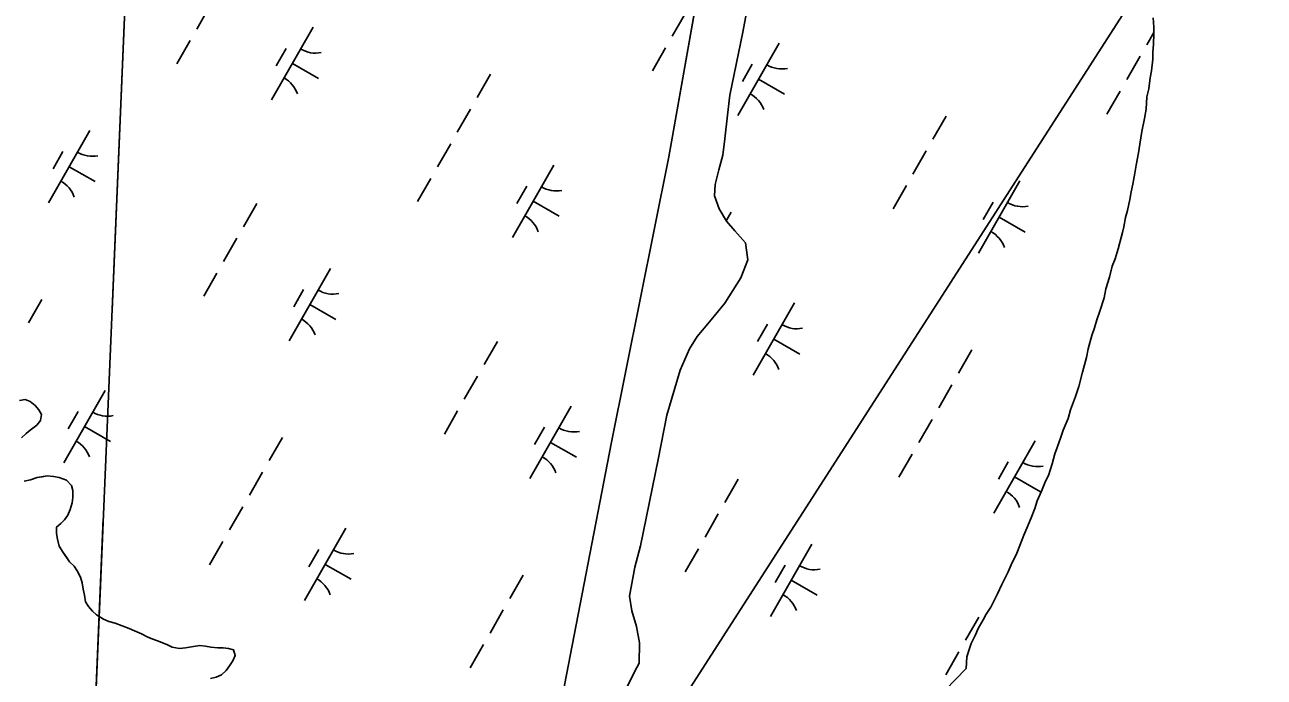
# Model space of a CAD drawing. Extents: x 3930721 to 3950824, y 220441 to 242861.
# Drawn here: x 3943622 to 3944366, y 232468 to 232859 of the extents above; entities that cross this region are included whole.
import ezdxf

# ---------------------------------------------------------------- set-up
doc = ezdxf.new("R2010")
doc.units = 0
for name, color, linetype in [('V-RIVR-RANG', 7, 'Continuous'), ('V-TOPO-MINR', 7, 'Continuous'), ('V-TOPO-SHOR', 7, 'Continuous'), ('V-UTIL-LINE', 7, 'Continuous'), ('V-WETL-SWMP', 7, 'Continuous')]:
    doc.layers.add(name, color=color, linetype=linetype)

msp = doc.modelspace()

# ---------------------------------------------------------------- linework, layer by layer
at = {"layer": 'V-RIVR-RANG'}
for points in [[(3943765.57, 234844.6), (3943658.87, 232314.65)], [(3943765.57, 234844.6), (3943658.87, 232314.65)], [(3943686.84, 232977.97), (3943674.62, 232688.23)], [(3943669.35, 232563.34), (3943658.87, 232314.65)]]:
    msp.add_lwpolyline(points, dxfattribs=at)
at = {"layer": 'V-TOPO-MINR'}
msp.add_lwpolyline([(3943765.57, 234844.6), (3943658.87, 232314.65)], dxfattribs=at)
at = {"layer": 'V-TOPO-SHOR'}
for points in [[(3943944.66, 232457.11), (3943974.22, 232609.01), (3944008.45, 232780.13), (3944038.06, 232947.2)], [(3944066.46, 232928.39), (3944052.97, 232854.93), (3944045.1, 232817.18), (3944043.77, 232805.27), (3944042.11, 232791.01), (3944040.8, 232781.16), (3944038.47, 232772.35), (3944036.29, 232763.69), (3944035.91, 232756.78), (3944038.6, 232748.93), (3944043.07, 232741.51), (3944048.15, 232735.85), (3944054.53, 232728.55), (3944055.87, 232718.36), (3944051.6, 232707.52), (3944042.12, 232692.33), (3944032.99, 232681.26), (3944025.51, 232672.52), (3944020.85, 232665.07), (3944015.38, 232652.33), (3944007.36, 232625.34), (3944002.15, 232598.6), (3943991.59, 232546.9), (3943988.03, 232533.99), (3943985, 232516.65), (3943986.36, 232507.94), (3943989.04, 232498.48), (3943990.97, 232488.73), (3943990.66, 232476.51), (3943987.94, 232471.4), (3943979.96, 232455.05)], [(3944297.9, 232831.79), (3944298.69, 232838.77), (3944298.75, 232842.97), (3944299.16, 232847.51), (3944299.25, 232854.16), (3944299.3, 232858.01), (3944299.02, 232863.61)], [(3944186.79, 232473.26), (3944187.23, 232480.24), (3944188.69, 232484.77), (3944189.79, 232488.26), (3944192.31, 232493.47), (3944194.1, 232497.3), (3944196.97, 232502.51), (3944198.77, 232505.98), (3944201.62, 232510.14), (3944203.42, 232513.62), (3944205.58, 232518.14), (3944208.1, 232523.7), (3944212.05, 232531.35), (3944213.85, 232535.52), (3944217.1, 232542.48), (3944218.9, 232547), (3944221.44, 232553.26), (3944223.24, 232557.44), (3944225.77, 232563.7), (3944227.95, 232569.27), (3944229.41, 232573.8), (3944231.93, 232579.71), (3944234.46, 232585.63), (3944236.26, 232589.1), (3944237.36, 232592.94), (3944238.45, 232596.07), (3944239.93, 232602), (3944241.38, 232605.83), (3944243.56, 232612.1), (3944245.01, 232616.27), (3944247.9, 232623.23), (3944249.37, 232628.46), (3944252.28, 232636.47), (3944254.46, 232642.39), (3944256.67, 232651.11), (3944258.89, 232659.82), (3944260, 232665.06), (3944262.21, 232673.07), (3944263.67, 232677.6), (3944265.13, 232682.48), (3944266.95, 232687.71), (3944269.51, 232695.72), (3944270.63, 232700.95), (3944272.82, 232707.92), (3944274.31, 232714.55), (3944276.11, 232719.07), (3944277.94, 232724.99), (3944279.04, 232728.83), (3944280.52, 232734.76), (3944281.27, 232738.24), (3944282.39, 232743.83), (3944283.49, 232748.01), (3944284.98, 232754.64), (3944285.74, 232759.18), (3944286.85, 232763.71), (3944287.99, 232770.34), (3944288.75, 232775.23), (3944290.25, 232782.56), (3944291.02, 232787.8), (3944292.17, 232795.48), (3944293.67, 232803.15), (3944294.8, 232808.74), (3944295.24, 232816.08), (3944296.36, 232820.96), (3944297.15, 232827.6), (3944297.9, 232831.79)], [(3944186.79, 232473.26), (3944187.23, 232480.24), (3944188.69, 232484.77), (3944189.79, 232488.26), (3944192.31, 232493.47), (3944194.1, 232497.3), (3944196.97, 232502.51), (3944198.77, 232505.98), (3944201.62, 232510.14), (3944203.42, 232513.62), (3944205.58, 232518.14), (3944208.1, 232523.7), (3944212.05, 232531.35), (3944213.85, 232535.52), (3944217.1, 232542.48), (3944218.9, 232547), (3944221.44, 232553.26), (3944223.24, 232557.44), (3944225.77, 232563.7), (3944227.95, 232569.27), (3944229.41, 232573.8), (3944231.93, 232579.71), (3944234.46, 232585.63), (3944236.26, 232589.1), (3944237.36, 232592.94), (3944238.45, 232596.07), (3944239.93, 232602), (3944241.38, 232605.83), (3944243.56, 232612.1), (3944245.01, 232616.27), (3944247.9, 232623.23), (3944249.37, 232628.46), (3944252.28, 232636.47), (3944254.46, 232642.39), (3944256.67, 232651.11), (3944258.89, 232659.82), (3944260, 232665.06), (3944262.21, 232673.07), (3944263.67, 232677.6), (3944265.13, 232682.48), (3944266.95, 232687.71), (3944269.51, 232695.72), (3944270.63, 232700.95), (3944272.82, 232707.92), (3944274.31, 232714.55), (3944276.11, 232719.07), (3944277.94, 232724.99), (3944279.04, 232728.83), (3944280.52, 232734.76), (3944281.27, 232738.24), (3944282.39, 232743.83), (3944283.49, 232748.01), (3944284.98, 232754.64), (3944285.74, 232759.18), (3944286.85, 232763.71), (3944287.99, 232770.34), (3944288.75, 232775.23), (3944290.25, 232782.56), (3944291.02, 232787.8), (3944292.17, 232795.48), (3944293.67, 232803.15), (3944294.8, 232808.74), (3944295.24, 232816.08), (3944296.36, 232820.96), (3944297.15, 232827.6), (3944297.9, 232831.79)], [(3943619.2, 232634.12), (3943622.52, 232634.63), (3943625.55, 232633.48), (3943628.56, 232630.96), (3943630.73, 232628.44), (3943632.36, 232625.65), (3943631.76, 232622.07), (3943629.51, 232619.33), (3943625.6, 232616.34), (3943623.08, 232614.17), (3943620.29, 232611.72)], [(3943621.88, 232585.71), (3943625.76, 232586.49), (3943629.64, 232587.82), (3943632.69, 232588.33), (3943635.74, 232588.84), (3943639.6, 232588.52), (3943642.91, 232587.92), (3943647.32, 232586.2), (3943650.31, 232583.12), (3943651.1, 232580.07), (3943651.05, 232575.92), (3943650.73, 232572.61), (3943649.57, 232568.76), (3943648.14, 232565.18), (3943646.17, 232562.45), (3943643.93, 232560.26), (3943641.41, 232558.08), (3943641.36, 232554.21), (3943641.87, 232550.89), (3943642.92, 232546.73), (3943645.36, 232542.83), (3943647.25, 232540.04), (3943649.15, 232537.25), (3943651.89, 232534.73), (3943653.78, 232531.94), (3943655.67, 232528.04), (3943656.73, 232524.71), (3943657.23, 232520.83), (3943658.01, 232517.23), (3943658.79, 232513.35), (3943660.41, 232510.56), (3943662.86, 232507.77), (3943665.32, 232505.52), (3943669.43, 232502.98), (3943672.73, 232501.55), (3943676.58, 232500.4), (3943680.71, 232498.96), (3943684.83, 232497.25), (3943688.13, 232495.82), (3943692.26, 232494.11), (3943696.1, 232492.12), (3943699.68, 232490.69)], [(3943699.68, 232490.69), (3943703.53, 232489.26), (3943707.93, 232487.54), (3943710.67, 232486.12), (3943715.08, 232485.24), (3943718.68, 232485.74), (3943723.39, 232486.51), (3943727.27, 232487.01), (3943730.58, 232486.69), (3943733.89, 232486.09), (3943738.03, 232485.76), (3943741.35, 232485.72), (3943744.39, 232485.4), (3943747.42, 232484.53), (3943748.48, 232481.2), (3943747.05, 232477.9), (3943745.08, 232474.89), (3943743.11, 232472.15), (3943740.31, 232469.42), (3943736.97, 232468.08), (3943733.64, 232467.3)], [(3943979.96, 232455.05), (3943972.24, 232429.43), (3943972.88, 232411.96), (3943977.71, 232395.93), (3943989.06, 232379.73), (3943993.53, 232375.11), (3943993.16, 232366.48), (3943985.75, 232361.52), (3943973.9, 232357.67), (3943965.77, 232354.79), (3943960, 232349.84), (3943957.27, 232342.58), (3943957.4, 232330.46), (3943959.88, 232315.58), (3943962.35, 232301.62), (3943964.78, 232291.38), (3943967.41, 232285.35), (3943970.26, 232279.79), (3943976.6, 232275.42), (3943981.73, 232275.01), (3943988.23, 232277.41), (3944002.33, 232288.97), (3944086.58, 232369.99), (3944186.79, 232473.26)]]:
    msp.add_lwpolyline(points, dxfattribs=at)
at = {"layer": 'V-UTIL-LINE'}
msp.add_lwpolyline([(3947453.78, 235874.4), (3945931.14, 235655.08), (3945509.06, 234777.68), (3940428.61, 226869.1), (3939084.62, 223621.72)], dxfattribs=at)
at = {"layer": 'V-WETL-SWMP'}
for p, q in [((3944008.45, 232780.13), (3944038.06, 232947.2)), ((3943732.11, 232868.52), (3943725.41, 232856.83)), ((3944018.53, 232866.42), (3944010.58, 232852.54)), ((3943795.19, 232857.86), (3943770.34, 232814.47)), ((3943721.43, 232849.88), (3943713.48, 232836)), ((3944299.25, 232854.71), (3944295.08, 232847.42)), ((3943779.05, 232845.21), (3943773.09, 232834.8)), ((3944006.6, 232845.59), (3943998.65, 232831.71)), ((3944074.72, 232848.41), (3944049.87, 232805.02)), ((3943782.76, 232836.17), (3943798.38, 232827.22)), ((3944058.58, 232835.75), (3944052.62, 232825.34)), ((3944291.1, 232840.48), (3944283.15, 232826.6)), ((3943901.56, 232829.7), (3943893.61, 232815.81)), ((3944062.3, 232826.71), (3944077.92, 232817.77)), ((3944279.18, 232819.65), (3944271.23, 232805.77)), ((3943889.63, 232808.87), (3943881.68, 232794.99)), ((3944174.8, 232804.58), (3944166.84, 232790.7)), ((3943661.32, 232795.97), (3943636.47, 232752.58)), ((3943645.18, 232783.32), (3943639.22, 232772.91)), ((3943877.7, 232788.04), (3943869.75, 232774.16)), ((3944162.87, 232783.76), (3944154.92, 232769.87)), ((3943939.53, 232775.2), (3943914.68, 232731.81)), ((3943974.22, 232609.01), (3944008.45, 232780.13)), ((3943648.9, 232774.28), (3943664.52, 232765.33)), ((3943865.77, 232767.22), (3943857.82, 232753.33)), ((3943923.39, 232762.54), (3943917.43, 232752.13)), ((3944150.94, 232762.93), (3944142.99, 232749.04)), ((3944219.06, 232765.74), (3944194.21, 232722.35)), ((3943761.39, 232752.15), (3943753.44, 232738.26)), ((3943927.1, 232753.5), (3943942.72, 232744.56)), ((3944202.93, 232753.09), (3944196.96, 232742.68)), ((3944045.9, 232747.03), (3944042.9, 232741.79)), ((3944206.64, 232744.05), (3944222.26, 232735.1)), ((3943749.47, 232731.32), (3943741.52, 232717.43)), ((3943737.54, 232710.49), (3943729.59, 232696.61)), ((3943805.66, 232713.31), (3943780.81, 232669.92)), ((3943789.52, 232700.65), (3943783.56, 232690.24)), ((3943632.5, 232694.59), (3943624.55, 232680.71)), ((3943793.24, 232691.61), (3943808.86, 232682.67)), ((3944083.87, 232692.53), (3944059.02, 232649.14)), ((3944067.73, 232679.88), (3944061.77, 232669.46)), ((3944071.45, 232670.84), (3944087.07, 232661.89)), ((3943905.74, 232669.48), (3943897.78, 232655.59)), ((3944190.24, 232664.36), (3944182.29, 232650.48)), ((3943893.81, 232648.65), (3943885.86, 232634.77)), ((3944178.31, 232643.54), (3944170.36, 232629.65)), ((3943619.2, 232634.12), (3943622.52, 232634.63)), ((3943622.52, 232634.63), (3943625.55, 232633.48)), ((3943625.55, 232633.48), (3943628.56, 232630.96)), ((3943670.47, 232640.09), (3943645.62, 232596.71)), ((3943628.56, 232630.96), (3943630.74, 232628.44)), ((3943630.74, 232628.44), (3943632.36, 232625.65)), ((3943654.33, 232627.44), (3943648.37, 232617.03)), ((3943881.88, 232627.83), (3943873.93, 232613.94)), ((3943950, 232630.64), (3943925.15, 232587.25)), ((3943629.51, 232619.33), (3943625.6, 232616.35)), ((3943631.76, 232622.07), (3943629.51, 232619.33)), ((3943632.36, 232625.65), (3943631.76, 232622.07)), ((3943658.04, 232618.4), (3943673.66, 232609.45)), ((3944166.39, 232622.71), (3944158.43, 232608.83)), ((3943623.08, 232614.17), (3943620.29, 232611.72)), ((3943625.6, 232616.35), (3943623.08, 232614.17)), ((3943776.84, 232611.93), (3943768.89, 232598.04)), ((3943933.87, 232617.99), (3943927.9, 232607.57)), ((3943937.58, 232608.95), (3943953.2, 232600)), ((3943944.66, 232457.11), (3943974.22, 232609.01)), ((3944228.21, 232609.86), (3944203.36, 232566.48)), ((3944154.46, 232601.89), (3944146.51, 232588)), ((3944212.07, 232597.21), (3944206.11, 232586.8)), ((3943629.64, 232587.82), (3943635.74, 232588.84)), ((3943635.74, 232588.84), (3943639.6, 232588.52)), ((3943764.91, 232591.1), (3943756.96, 232577.22)), ((3943621.88, 232585.71), (3943625.76, 232586.49)), ((3943625.76, 232586.49), (3943629.64, 232587.82)), ((3943639.6, 232588.52), (3943642.91, 232587.92)), ((3943642.91, 232587.92), (3943647.31, 232586.2)), ((3943647.31, 232586.2), (3943650.31, 232583.12)), ((3943650.31, 232583.12), (3943651.1, 232580.07)), ((3944050.08, 232586.81), (3944042.13, 232572.93)), ((3944215.79, 232588.17), (3944231.41, 232579.22)), ((3943651.05, 232575.92), (3943650.73, 232572.61)), ((3943651.1, 232580.07), (3943651.05, 232575.92)), ((3943649.57, 232568.76), (3943648.14, 232565.18)), ((3943650.73, 232572.61), (3943649.57, 232568.76)), ((3943752.98, 232570.28), (3943745.03, 232556.39)), ((3943643.93, 232560.26), (3943641.41, 232558.08)), ((3943646.17, 232562.44), (3943643.93, 232560.26)), ((3943648.14, 232565.18), (3943646.17, 232562.44)), ((3944038.15, 232565.99), (3944030.2, 232552.1)), ((3943641.41, 232558.08), (3943641.36, 232554.21)), ((3943641.36, 232554.21), (3943641.87, 232550.89)), ((3943814.81, 232557.43), (3943789.96, 232514.04)), ((3943641.87, 232550.89), (3943642.92, 232546.73)), ((3943642.92, 232546.73), (3943645.36, 232542.83)), ((3943741.06, 232549.45), (3943733.1, 232535.56)), ((3943798.67, 232544.77), (3943792.71, 232534.36)), ((3944026.22, 232545.16), (3944018.27, 232531.28)), ((3944094.34, 232547.97), (3944069.5, 232504.58)), ((3943645.36, 232542.83), (3943649.15, 232537.25)), ((3943649.15, 232537.25), (3943651.88, 232534.73)), ((3943651.88, 232534.73), (3943653.78, 232531.94)), ((3943653.78, 232531.94), (3943655.67, 232528.04)), ((3943802.39, 232535.73), (3943818.01, 232526.79)), ((3943921.18, 232529.26), (3943913.23, 232515.38)), ((3944078.21, 232535.32), (3944072.24, 232524.91)), ((3943655.67, 232528.04), (3943656.73, 232524.71)), ((3943656.73, 232524.71), (3943657.23, 232520.83)), ((3944081.92, 232526.28), (3944097.54, 232517.33)), ((3943657.23, 232520.83), (3943658.01, 232517.23)), ((3943658.01, 232517.23), (3943658.79, 232513.35)), ((3943658.79, 232513.35), (3943660.41, 232510.56)), ((3943660.41, 232510.56), (3943662.86, 232507.77)), ((3943662.86, 232507.77), (3943665.32, 232505.52)), ((3943909.25, 232508.44), (3943901.3, 232494.55)), ((3943665.32, 232505.52), (3943669.43, 232502.98)), ((3943669.43, 232502.98), (3943672.73, 232501.55)), ((3943672.73, 232501.55), (3943676.58, 232500.4)), ((3943676.58, 232500.4), (3943680.71, 232498.96)), ((3944194.42, 232504.15), (3944186.47, 232490.26)), ((3943680.71, 232498.96), (3943684.83, 232497.25)), ((3943684.83, 232497.25), (3943688.13, 232495.82)), ((3943688.13, 232495.82), (3943692.26, 232494.11)), ((3943692.26, 232494.11), (3943696.1, 232492.12)), ((3943696.1, 232492.12), (3943699.68, 232490.69)), ((3943699.68, 232490.69), (3943703.53, 232489.26)), ((3943703.53, 232489.26), (3943707.93, 232487.54)), ((3943707.93, 232487.54), (3943710.67, 232486.12)), ((3943710.67, 232486.12), (3943715.08, 232485.24)), ((3943715.08, 232485.24), (3943718.68, 232485.74)), ((3943718.68, 232485.74), (3943723.39, 232486.51)), ((3943723.39, 232486.51), (3943727.27, 232487.01)), ((3943727.27, 232487.01), (3943730.58, 232486.69)), ((3943730.58, 232486.69), (3943733.89, 232486.09)), ((3943733.89, 232486.09), (3943738.03, 232485.76)), ((3943738.03, 232485.76), (3943741.35, 232485.72)), ((3943741.35, 232485.72), (3943744.39, 232485.4)), ((3943744.39, 232485.4), (3943747.42, 232484.53)), ((3943747.42, 232484.53), (3943748.48, 232481.2)), ((3943897.33, 232487.61), (3943889.37, 232473.72)), ((3943747.05, 232477.9), (3943745.08, 232474.89)), ((3943748.48, 232481.2), (3943747.05, 232477.9)), ((3944182.49, 232483.32), (3944174.54, 232469.44)), ((3943743.11, 232472.15), (3943740.31, 232469.42)), ((3943745.08, 232474.89), (3943743.11, 232472.15)), ((3943740.31, 232469.42), (3943736.97, 232468.08))]:
    msp.add_line(p, q, dxfattribs=at)
for points in [[(3944032.99, 232681.26), (3944042.12, 232692.33), (3944051.6, 232707.52), (3944055.87, 232718.36), (3944054.53, 232728.55), (3944048.15, 232735.85), (3944043.07, 232741.51), (3944038.6, 232748.93), (3944035.91, 232756.77), (3944036.29, 232763.69), (3944038.47, 232772.35), (3944040.8, 232781.16), (3944042.11, 232791.01), (3944043.77, 232805.27), (3944045.1, 232817.18), (3944052.97, 232854.93), (3944066.46, 232928.39)], [(3944299.02, 232863.61), (3944299.3, 232858.01), (3944299.25, 232854.16), (3944299.16, 232847.51), (3944298.75, 232842.97), (3944298.69, 232838.77), (3944297.9, 232831.79), (3944297.15, 232827.6), (3944296.36, 232820.96)], [(3944296.36, 232820.96), (3944295.24, 232816.08), (3944294.8, 232808.74), (3944293.67, 232803.15), (3944292.17, 232795.48), (3944291.02, 232787.8), (3944290.25, 232782.56), (3944288.75, 232775.23), (3944287.99, 232770.34), (3944286.85, 232763.71), (3944285.74, 232759.18), (3944284.98, 232754.64), (3944283.5, 232748.01), (3944282.39, 232743.83), (3944281.27, 232738.24), (3944280.52, 232734.76), (3944279.04, 232728.83), (3944277.94, 232724.99), (3944276.11, 232719.07), (3944274.31, 232714.55), (3944272.82, 232707.92), (3944270.63, 232700.95), (3944269.51, 232695.72), (3944266.95, 232687.71), (3944265.13, 232682.48), (3944263.67, 232677.6), (3944262.21, 232673.07), (3944260, 232665.06), (3944258.89, 232659.82), (3944256.67, 232651.11), (3944254.46, 232642.39), (3944252.28, 232636.47), (3944249.37, 232628.46), (3944247.9, 232623.23), (3944245.01, 232616.27), (3944243.56, 232612.1), (3944241.38, 232605.83), (3944239.93, 232602), (3944238.45, 232596.07), (3944237.36, 232592.93), (3944236.26, 232589.1), (3944234.46, 232585.63), (3944231.93, 232579.71), (3944229.41, 232573.8), (3944227.95, 232569.27), (3944225.77, 232563.7), (3944223.24, 232557.44), (3944221.44, 232553.26), (3944218.91, 232547), (3944217.1, 232542.47), (3944213.85, 232535.52), (3944212.05, 232531.35), (3944208.1, 232523.7), (3944205.58, 232518.14), (3944203.42, 232513.62), (3944201.62, 232510.14), (3944198.77, 232505.98), (3944196.97, 232502.51), (3944194.1, 232497.3), (3944192.31, 232493.47), (3944189.79, 232488.26), (3944188.69, 232484.77), (3944187.23, 232480.24), (3944186.79, 232473.25), (3944086.58, 232369.99)], [(3943979.96, 232455.05), (3943987.94, 232471.4), (3943990.66, 232476.51), (3943990.97, 232488.73), (3943989.04, 232498.48), (3943986.36, 232507.94), (3943985, 232516.65), (3943988.03, 232533.99), (3943991.59, 232546.9), (3944002.15, 232598.6), (3944007.36, 232625.34), (3944015.38, 232652.33), (3944020.85, 232665.07), (3944025.51, 232672.52), (3944032.99, 232681.26)]]:
    msp.add_lwpolyline(points, dxfattribs=at)
for centre, start, end in [((3943796.7, 232860.02), 239.42788, 280.97154), ((3944076.23, 232850.56), 239.42788, 280.97154), ((3943769.24, 232812.08), 19.42788, 60.97154), ((3944048.78, 232802.63), 19.42788, 60.97154), ((3943662.83, 232798.13), 239.42788, 280.97154), ((3943635.37, 232750.19), 19.42788, 60.97154), ((3943941.04, 232777.35), 239.42788, 280.97154), ((3944220.57, 232767.9), 239.42788, 280.97154), ((3943913.58, 232729.42), 19.42788, 60.97154), ((3944193.12, 232719.96), 19.42788, 60.97154), ((3943807.17, 232715.46), 239.42788, 280.97154), ((3943779.72, 232667.52), 19.42788, 60.97154), ((3944085.38, 232694.69), 239.42788, 280.97154), ((3944057.92, 232646.75), 19.42788, 60.97154), ((3943671.98, 232642.25), 239.42788, 280.97154), ((3943951.51, 232632.8), 239.42788, 280.97154), ((3943644.52, 232594.31), 19.42788, 60.97154), ((3943924.06, 232584.86), 19.42788, 60.97154), ((3944229.72, 232612.02), 239.42788, 280.97154), ((3944202.27, 232564.08), 19.42788, 60.97154), ((3943816.32, 232559.58), 239.42788, 280.97154), ((3944095.85, 232550.13), 239.42788, 280.97154), ((3943788.86, 232511.65), 19.42788, 60.97154), ((3944068.4, 232502.19), 19.42788, 60.97154)]:
    msp.add_arc(centre, 17.62, start, end, dxfattribs=at)

doc.saveas('drawing.dxf')
